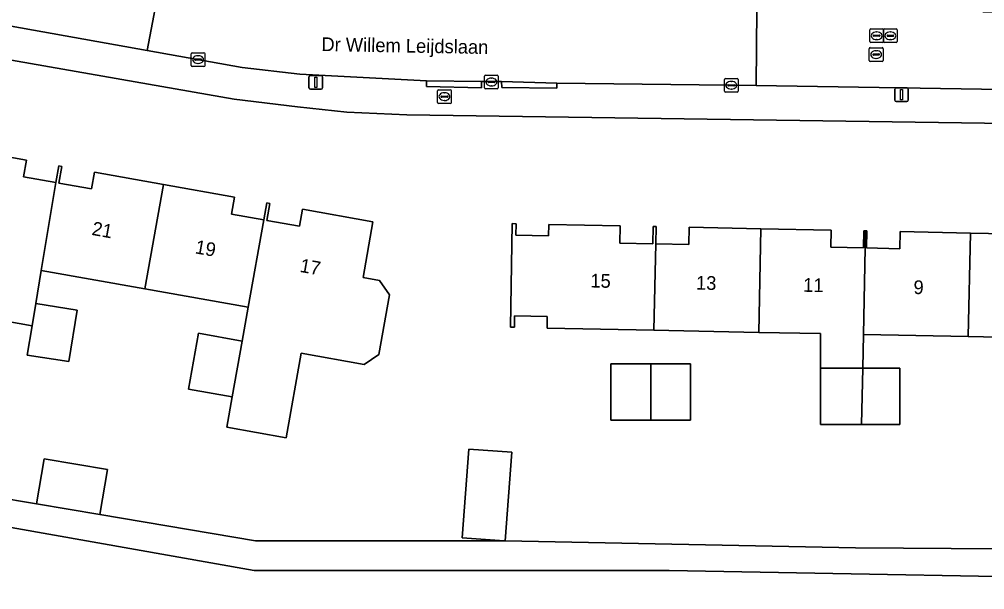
# Model space of a CAD drawing. Extents: x 163683 to 164494, y 382709 to 383872.
# Drawn here: x 164133.6 to 164204, y 383399 to 383440.6 of the extents above; entities that cross this region are included whole.
import ezdxf

# ---------------------------------------------------------------- set-up
doc = ezdxf.new("R2010")
doc.units = 0
for name, color, linetype in [('IMGEO_Brandkraan', 7, 'Continuous'), ('IMGEO_Erf', 7, 'Continuous'), ('IMGEO_Kolk', 7, 'Continuous'), ('IMGEO_Lichtmast', 7, 'Continuous'), ('IMGEO_Openbare_ruimte_label', 7, 'Continuous'), ('IMGEO_Pand', 7, 'Continuous'), ('IMGEO_Pand_nummerreeks', 7, 'Continuous'), ('IMGEO_Rijbaan_lokaal_open', 7, 'Continuous'), ('IMGEO_Rioolput', 7, 'Continuous'), ('IMGEO_Voetpad_open', 7, 'Continuous')]:
    doc.layers.add(name, color=color, linetype=linetype)

msp = doc.modelspace()

# ---------------------------------------------------------------- linework, layer by layer
at = {"layer": 'IMGEO_Brandkraan'}
for p, q in [((164164.1, 383434.552), (164164.1, 383435.404)), ((164164.175, 383435.478), (164165.027, 383435.478)), ((164164.588, 383435.258), (164164.613, 383435.258)), ((164165.101, 383435.404), (164165.101, 383434.552)), ((164165.027, 383434.478), (164164.175, 383434.478)), ((164164.359, 383434.972), (164164.359, 383434.984)), ((164164.797, 383434.935), (164164.399, 383434.935)), ((164164.402, 383435.021), (164164.8, 383435.021)), ((164164.611, 383434.698), (164164.586, 383434.698)), ((164164.843, 383434.984), (164164.843, 383434.972))]:
    msp.add_line(p, q, dxfattribs=at)
for points in [[(164164.1, 383434.552), (164164.1, 383435.404)], [(164164.175, 383435.478), (164165.027, 383435.478)], [(164165.101, 383435.404), (164165.101, 383434.552)], [(164165.027, 383434.478), (164164.175, 383434.478)]]:
    msp.add_lwpolyline(points, dxfattribs=at)
for centre, radius, start, end in [((164164.177, 383435.402), 0.0765, 91.55205, 178.44795), ((164164.177, 383435.402), 0.0765, 91.55205, 178.44795), ((164165.025, 383435.402), 0.0765, 1.55205, 88.44795), ((164165.025, 383435.402), 0.0765, 1.55205, 88.44795), ((164164.177, 383434.554), 0.0765, 181.55205, 268.44795), ((164164.177, 383434.554), 0.0765, 181.55205, 268.44795), ((164164.399, 383434.981), 0.0403, 85.87752, 175.75265), ((164164.396, 383434.971), 0.0366, 178.93798, 274.71019), ((164164.8, 383434.978), 0.043, 264.86636, 352.45326), ((164164.804, 383434.983), 0.0386, 1.73085, 96.63898), ((164165.025, 383434.554), 0.0765, 271.55205, 358.44795), ((164165.025, 383434.554), 0.0765, 271.55205, 358.44795)]:
    msp.add_arc(centre, radius, start, end, dxfattribs=at)
for centre, major_axis, ratio, start_param, end_param in [((164164.587, 383434.978), (-0.387, 0.002), 0.722429, 4.712389, 7.853982), ((164164.612, 383434.978), (-0.39, 0.002), 0.717154, 1.570796, 4.712389)]:
    msp.add_ellipse(centre, major_axis=major_axis, ratio=ratio, start_param=start_param, end_param=end_param, dxfattribs=at)
at = {"layer": 'IMGEO_Erf'}
for points in [[(164227.656, 383432.711), (164161.852, 383433.639), (164157.468, 383433.85), (164153.861, 383434.232), (164149.244, 383434.797), (164121.841, 383439.57), (164059.555, 383450.587)], [(164057.471, 383448.94), (164052.275, 383419.475), (164075.895, 383415.261), (164124.527, 383407.017), (164125.085, 383410.318), (164132.156, 383409.122), (164131.598, 383405.821), (164134.825, 383405.276), (164135.384, 383408.576), (164139.993, 383407.796), (164139.435, 383404.497), (164150.808, 383402.576), (164168.219, 383402.592), (164168.966, 383402.577), (164165.894, 383402.803), (164166.371, 383409.276), (164169.513, 383409.045), (164169.036, 383402.576), (164194.608, 383402.068), (164215.569, 383401.938)], [(164128.967, 383431.266), (164134.1, 383430.349), (164133.883, 383429.129), (164136.226, 383428.711), (164136.445, 383429.931), (164136.662, 383429.894), (164136.444, 383428.674), (164138.838, 383428.247), (164139.057, 383429.468), (164144.089, 383428.569), (164149.276, 383427.643), (164149.057, 383426.413), (164151.42, 383425.992), (164151.64, 383427.222), (164151.857, 383427.184), (164151.638, 383425.954), (164154.011, 383425.531), (164154.232, 383426.762), (164159.381, 383425.842), (164158.657, 383421.786), (164159.85, 383421.574), (164160.578, 383420.53), (164159.803, 383416.179), (164158.747, 383415.443), (164154.15, 383416.261), (164153.052, 383410.098), (164148.72, 383410.869), (164149.115, 383413.086), (164145.917, 383413.656), (164146.641, 383417.718), (164149.838, 383417.148), (164150.277, 383419.613), (164142.731, 383420.958), (164135.171, 383422.306), (164134.775, 383419.904), (164137.788, 383419.402), (164137.19, 383415.656), (164134.137, 383416.119), (164134.506, 383418.271), (164126.892, 383419.629)], [(164210.578, 383417.317), (164202.835, 383417.476), (164195.187, 383417.632), (164195.137, 383415.175), (164197.847, 383415.175), (164197.847, 383411.077), (164195.053, 383411.077), (164192.051, 383411.077), (164192.051, 383415.175), (164192.051, 383417.696), (164187.538, 383417.789), (164179.89, 383417.945), (164172.087, 383418.105), (164172.095, 383418.935), (164169.722, 383418.984), (164169.707, 383418.154), (164169.418, 383418.16), (164169.546, 383425.717), (164169.835, 383425.711), (164169.821, 383424.881), (164172.198, 383424.832), (164172.215, 383425.662), (164177.43, 383425.554), (164177.405, 383424.299), (164179.818, 383424.249), (164179.844, 383425.505), (164180.064, 383425.501), (164180.035, 383424.246), (164182.432, 383424.196), (164182.458, 383425.453), (164187.693, 383425.344), (164192.828, 383425.237), (164192.803, 383423.992), (164195.197, 383423.943), (164195.222, 383425.189), (164195.342, 383425.187), (164195.442, 383425.185), (164195.417, 383423.94), (164197.83, 383423.89), (164197.856, 383425.136), (164202.99, 383425.03), (164208.226, 383424.921)], [(164218.209, 383399.747), (164180.995, 383400.427), (164162.073, 383400.427), (164150.701, 383400.427), (164112.46, 383407.175), (164108.867, 383407.809), (164108.268, 383404.413), (164101.616, 383405.586), (164094.048, 383406.922), (164094.648, 383410.319), (164077.453, 383413.362), (164076.65, 383409.016), (164072.508, 383409.781), (164073.206, 383413.556), (164051.894, 383417.314), (164046.535, 383386.922), (164105.982, 383376.297), (164210.113, 383374.375)]]:
    msp.add_lwpolyline(points, dxfattribs=at)
msp.add_lwpolyline([(164179.652, 383411.39), (164176.754, 383411.39), (164176.754, 383415.488), (164179.652, 383415.488), (164182.55, 383415.488), (164182.55, 383411.39)], close=True, dxfattribs=at)
at = {"layer": 'IMGEO_Kolk'}
for p, q in [((164146.119, 383437.253), (164146.119, 383438.105)), ((164146.194, 383438.179), (164147.046, 383438.179)), ((164146.607, 383437.959), (164146.632, 383437.959)), ((164147.12, 383438.105), (164147.12, 383437.253)), ((164146.378, 383437.673), (164146.378, 383437.685)), ((164146.816, 383437.636), (164146.418, 383437.636)), ((164146.421, 383437.722), (164146.819, 383437.722)), ((164146.63, 383437.399), (164146.605, 383437.399)), ((164146.862, 383437.685), (164146.862, 383437.673)), ((164147.046, 383437.179), (164146.194, 383437.179)), ((164167.601, 383436.543), (164168.453, 383436.543)), ((164167.526, 383435.617), (164167.526, 383436.469)), ((164167.785, 383436.037), (164167.785, 383436.049)), ((164168.223, 383436), (164167.825, 383436)), ((164167.828, 383436.086), (164168.226, 383436.086)), ((164168.014, 383436.323), (164168.039, 383436.323)), ((164168.269, 383436.049), (164168.269, 383436.037)), ((164168.527, 383436.469), (164168.527, 383435.617)), ((164185.037, 383435.381), (164185.037, 383436.233)), ((164185.112, 383436.307), (164185.964, 383436.307)), ((164185.296, 383435.801), (164185.296, 383435.813)), ((164185.339, 383435.85), (164185.737, 383435.85)), ((164185.525, 383436.087), (164185.55, 383436.087)), ((164185.78, 383435.813), (164185.78, 383435.801)), ((164186.038, 383436.233), (164186.038, 383435.381)), ((164168.453, 383435.543), (164167.601, 383435.543)), ((164168.037, 383435.763), (164168.012, 383435.763)), ((164185.964, 383435.307), (164185.112, 383435.307)), ((164185.734, 383435.764), (164185.336, 383435.764)), ((164185.548, 383435.527), (164185.523, 383435.527))]:
    msp.add_line(p, q, dxfattribs=at)
for points in [[(164146.119, 383437.253), (164146.119, 383438.105)], [(164146.194, 383438.179), (164147.046, 383438.179)], [(164147.12, 383438.105), (164147.12, 383437.253)], [(164147.046, 383437.179), (164146.194, 383437.179)], [(164167.601, 383436.543), (164168.453, 383436.543)], [(164167.526, 383435.617), (164167.526, 383436.469)], [(164168.527, 383436.469), (164168.527, 383435.617)], [(164185.037, 383435.381), (164185.037, 383436.233)], [(164185.112, 383436.307), (164185.964, 383436.307)], [(164186.038, 383436.233), (164186.038, 383435.381)], [(164168.453, 383435.543), (164167.601, 383435.543)], [(164185.964, 383435.307), (164185.112, 383435.307)]]:
    msp.add_lwpolyline(points, dxfattribs=at)
for centre, radius, start, end in [((164146.196, 383438.103), 0.0765, 91.55205, 178.44795), ((164146.196, 383438.103), 0.0765, 91.55205, 178.44795), ((164147.044, 383438.103), 0.0765, 1.55205, 88.44795), ((164147.044, 383438.103), 0.0765, 1.55205, 88.44795), ((164146.196, 383437.255), 0.0765, 181.55205, 268.44795), ((164146.196, 383437.255), 0.0765, 181.55205, 268.44795), ((164146.418, 383437.682), 0.0403, 85.87752, 175.75265), ((164146.415, 383437.672), 0.0366, 178.93798, 274.71019), ((164146.819, 383437.679), 0.043, 264.86636, 352.45326), ((164146.823, 383437.684), 0.0386, 1.73085, 96.63898), ((164147.044, 383437.255), 0.0765, 271.55205, 358.44795), ((164147.044, 383437.255), 0.0765, 271.55205, 358.44795), ((164167.603, 383436.467), 0.0765, 91.55205, 178.44795), ((164167.603, 383436.467), 0.0765, 91.55205, 178.44795), ((164168.451, 383436.467), 0.0765, 1.55205, 88.44795), ((164168.451, 383436.467), 0.0765, 1.55205, 88.44795), ((164167.825, 383436.046), 0.0403, 85.87752, 175.75265), ((164167.822, 383436.036), 0.0366, 178.93798, 274.71019), ((164168.226, 383436.043), 0.043, 264.86636, 352.45326), ((164168.23, 383436.048), 0.0386, 1.73085, 96.63898), ((164185.114, 383436.231), 0.0765, 91.55205, 178.44795), ((164185.114, 383436.231), 0.0765, 91.55205, 178.44795), ((164185.336, 383435.81), 0.0403, 85.87752, 175.75265), ((164185.333, 383435.8), 0.0366, 178.93798, 274.71019), ((164185.737, 383435.807), 0.043, 264.86636, 352.45326), ((164185.741, 383435.812), 0.0386, 1.73085, 96.63898), ((164185.962, 383436.231), 0.0765, 1.55205, 88.44795), ((164185.962, 383436.231), 0.0765, 1.55205, 88.44795), ((164167.603, 383435.619), 0.0765, 181.55205, 268.44795), ((164167.603, 383435.619), 0.0765, 181.55205, 268.44795), ((164168.451, 383435.619), 0.0765, 271.55205, 358.44795), ((164168.451, 383435.619), 0.0765, 271.55205, 358.44795), ((164185.114, 383435.383), 0.0765, 181.55205, 268.44795), ((164185.114, 383435.383), 0.0765, 181.55205, 268.44795), ((164185.962, 383435.383), 0.0765, 271.55205, 358.44795), ((164185.962, 383435.383), 0.0765, 271.55205, 358.44795)]:
    msp.add_arc(centre, radius, start, end, dxfattribs=at)
for centre, major_axis, ratio, start_param, end_param in [((164146.606, 383437.679), (-0.387, 0.002), 0.722429, 4.712389, 7.853982), ((164146.631, 383437.679), (-0.39, 0.002), 0.717154, 1.570796, 4.712389), ((164168.013, 383436.043), (-0.387, 0.002), 0.722429, 4.712389, 7.853982), ((164168.038, 383436.043), (-0.39, 0.002), 0.717154, 1.570796, 4.712389), ((164185.524, 383435.807), (-0.387, 0.002), 0.722429, 4.712389, 7.853982), ((164185.549, 383435.807), (-0.39, 0.002), 0.717154, 1.570796, 4.712389)]:
    msp.add_ellipse(centre, major_axis=major_axis, ratio=ratio, start_param=start_param, end_param=end_param, dxfattribs=at)
at = {"layer": 'IMGEO_Lichtmast'}
for p, q in [((164154.811, 383436.519), (164155.601, 383436.519)), ((164155.601, 383436.519), (164154.811, 383436.519)), ((164154.711, 383435.619), (164154.711, 383436.419)), ((164154.711, 383436.419), (164154.711, 383435.619)), ((164155.701, 383436.419), (164155.701, 383435.619)), ((164155.701, 383435.619), (164155.701, 383436.419)), ((164155.601, 383435.519), (164154.811, 383435.519)), ((164154.811, 383435.519), (164155.601, 383435.519)), ((164197.467, 383434.711), (164197.467, 383435.511)), ((164197.467, 383435.511), (164197.467, 383434.711)), ((164197.567, 383435.611), (164198.357, 383435.611)), ((164198.357, 383435.611), (164197.567, 383435.611)), ((164198.457, 383435.511), (164198.457, 383434.711)), ((164198.457, 383434.711), (164198.457, 383435.511)), ((164198.357, 383434.611), (164197.567, 383434.611)), ((164197.567, 383434.611), (164198.357, 383434.611))]:
    msp.add_line(p, q, dxfattribs=at)
for points in [[(164155.131, 383436.394), (164155.281, 383436.394), (164155.281, 383435.644), (164155.131, 383435.644), (164155.131, 383436.394)], [(164197.887, 383435.486), (164198.037, 383435.486), (164198.037, 383434.736), (164197.887, 383434.736), (164197.887, 383435.486)]]:
    msp.add_lwpolyline(points, dxfattribs=at)
for centre, start, end in [((164154.811, 383436.419), 90, 180), ((164154.811, 383436.419), 90, 180), ((164155.601, 383436.419), 0, 90), ((164155.601, 383436.419), 360, 90), ((164154.811, 383435.619), 180, 270), ((164154.811, 383435.619), 180, 270), ((164155.601, 383435.619), 270, 0), ((164155.601, 383435.619), 270, 0), ((164197.567, 383435.511), 90, 180), ((164197.567, 383435.511), 90, 180), ((164198.357, 383435.511), 0, 90), ((164198.357, 383435.511), 360, 90), ((164197.567, 383434.711), 180, 270), ((164197.567, 383434.711), 180, 270), ((164198.357, 383434.711), 270, 0), ((164198.357, 383434.711), 270, 0)]:
    msp.add_arc(centre, 0.1, start, end, dxfattribs=at)
at = {"layer": 'IMGEO_Pand'}
for points in [[(164136.226, 383428.711), (164133.883, 383429.129), (164134.1, 383430.349), (164128.967, 383431.266), (164127.61, 383423.655), (164126.892, 383419.629), (164134.506, 383418.271), (164134.775, 383419.904), (164135.171, 383422.306)], [(164136.226, 383428.711), (164135.171, 383422.306), (164142.731, 383420.958), (164144.089, 383428.569), (164139.057, 383429.468), (164138.838, 383428.247), (164136.444, 383428.674), (164136.662, 383429.894), (164136.445, 383429.931)], [(164150.277, 383419.613), (164151.42, 383425.992), (164149.057, 383426.413), (164149.276, 383427.643), (164144.089, 383428.569), (164142.731, 383420.958)], [(164160.578, 383420.53), (164159.85, 383421.574), (164158.657, 383421.786), (164159.381, 383425.842), (164154.232, 383426.762), (164154.011, 383425.531), (164151.638, 383425.954), (164151.857, 383427.184), (164151.64, 383427.222), (164151.42, 383425.992), (164150.277, 383419.613), (164149.838, 383417.148), (164149.115, 383413.086), (164148.72, 383410.869), (164153.052, 383410.098), (164154.15, 383416.261), (164158.747, 383415.443), (164159.803, 383416.179)], [(164180.035, 383424.246), (164180.064, 383425.501), (164179.844, 383425.505), (164179.818, 383424.249), (164177.405, 383424.299), (164177.43, 383425.554), (164172.215, 383425.662), (164172.198, 383424.832), (164169.821, 383424.881), (164169.835, 383425.711), (164169.546, 383425.717), (164169.418, 383418.16), (164169.707, 383418.154), (164169.722, 383418.984), (164172.095, 383418.935), (164172.087, 383418.105), (164179.89, 383417.945)], [(164187.693, 383425.344), (164182.458, 383425.453), (164182.432, 383424.196), (164180.035, 383424.246), (164179.89, 383417.945), (164187.538, 383417.789)], [(164195.187, 383417.632), (164195.342, 383425.187), (164195.222, 383425.189), (164195.197, 383423.943), (164192.803, 383423.992), (164192.828, 383425.237), (164187.693, 383425.344), (164187.538, 383417.789), (164192.051, 383417.696), (164192.051, 383415.175), (164195.137, 383415.175)], [(164195.187, 383417.632), (164202.835, 383417.476), (164202.99, 383425.03), (164197.856, 383425.136), (164197.83, 383423.89), (164195.417, 383423.94), (164195.442, 383425.185), (164195.342, 383425.187)], [(164210.621, 383424.873), (164210.594, 383423.627), (164208.2, 383423.675), (164208.226, 383424.921), (164202.99, 383425.03), (164202.835, 383417.476), (164210.578, 383417.317), (164210.73, 383424.87)], [(164137.788, 383419.402), (164134.775, 383419.904), (164134.506, 383418.271), (164134.137, 383416.119), (164137.19, 383415.656)], [(164149.838, 383417.148), (164146.641, 383417.718), (164145.917, 383413.656), (164149.115, 383413.086)], [(164179.652, 383411.39), (164179.652, 383415.488), (164176.754, 383415.488), (164176.754, 383411.39)], [(164179.652, 383411.39), (164182.55, 383411.39), (164182.55, 383415.488), (164179.652, 383415.488)], [(164195.053, 383411.077), (164195.137, 383415.175), (164192.051, 383415.175), (164192.051, 383411.077)], [(164195.053, 383411.077), (164197.847, 383411.077), (164197.847, 383415.175), (164195.137, 383415.175)], [(164169.513, 383409.045), (164166.371, 383409.276), (164165.894, 383402.803), (164168.966, 383402.577), (164169.036, 383402.576)], [(164134.825, 383405.276), (164139.435, 383404.497), (164139.993, 383407.796), (164135.384, 383408.576)]]:
    msp.add_lwpolyline(points, close=True, dxfattribs=at)
at = {"layer": 'IMGEO_Rijbaan_lokaal_open'}
for points in [[(164125.683, 383447.13), (164123.332, 383447.475), (164122.347, 383442.019), (164142.909, 383438.334), (164143.938, 383443.868), (164141.593, 383444.304)], [(164189.818, 383441.31), (164187.4, 383441.347), (164187.361, 383435.783), (164206.797, 383435.477), (164207.11, 383441.075), (164203.903, 383441.138)]]:
    msp.add_lwpolyline(points, dxfattribs=at)
msp.add_lwpolyline([(164163.3, 383436.138), (164167.31, 383436.08), (164168.774, 383436.076), (164172.813, 383435.951), (164187.361, 383435.783), (164187.4, 383441.347), (164168.137, 383441.639), (164157.865, 383441.878), (164154.333, 383442.182), (164150.93, 383442.666), (164143.938, 383443.868), (164142.909, 383438.334), (164149.832, 383437.111), (164154.039, 383436.604)], close=True, dxfattribs=at)
at = {"layer": 'IMGEO_Rioolput'}
for p, q in [((164195.648, 383438.992), (164195.648, 383439.844)), ((164195.723, 383439.918), (164196.575, 383439.918)), ((164195.907, 383439.412), (164195.907, 383439.424)), ((164196.345, 383439.375), (164195.947, 383439.375)), ((164195.95, 383439.461), (164196.348, 383439.461)), ((164196.136, 383439.698), (164196.161, 383439.698)), ((164196.391, 383439.424), (164196.391, 383439.412)), ((164196.646, 383438.991), (164196.646, 383439.843)), ((164196.649, 383439.844), (164196.649, 383438.992)), ((164196.721, 383439.917), (164197.573, 383439.917)), ((164196.905, 383439.411), (164196.905, 383439.423)), ((164197.343, 383439.374), (164196.945, 383439.374)), ((164196.948, 383439.46), (164197.346, 383439.46)), ((164197.134, 383439.697), (164197.159, 383439.697)), ((164197.389, 383439.423), (164197.389, 383439.411)), ((164197.647, 383439.843), (164197.647, 383438.991)), ((164196.575, 383438.918), (164195.723, 383438.918)), ((164196.159, 383439.138), (164196.134, 383439.138)), ((164197.573, 383438.917), (164196.721, 383438.917)), ((164197.157, 383439.137), (164197.132, 383439.137)), ((164195.611, 383437.622), (164195.611, 383438.474)), ((164195.686, 383438.548), (164196.538, 383438.548)), ((164195.87, 383438.042), (164195.87, 383438.054)), ((164196.308, 383438.005), (164195.91, 383438.005)), ((164195.913, 383438.091), (164196.311, 383438.091)), ((164196.099, 383438.328), (164196.124, 383438.328)), ((164196.354, 383438.054), (164196.354, 383438.042)), ((164196.612, 383438.474), (164196.612, 383437.622)), ((164196.538, 383437.548), (164195.686, 383437.548)), ((164196.122, 383437.768), (164196.097, 383437.768))]:
    msp.add_line(p, q, dxfattribs=at)
for points in [[(164195.648, 383438.992), (164195.648, 383439.844)], [(164195.723, 383439.918), (164196.575, 383439.918)], [(164196.646, 383438.991), (164196.646, 383439.843)], [(164196.649, 383439.844), (164196.649, 383438.992)], [(164196.721, 383439.917), (164197.573, 383439.917)], [(164197.647, 383439.843), (164197.647, 383438.991)], [(164196.575, 383438.918), (164195.723, 383438.918)], [(164197.573, 383438.917), (164196.721, 383438.917)], [(164195.611, 383437.622), (164195.611, 383438.474)], [(164195.686, 383438.548), (164196.538, 383438.548)], [(164196.612, 383438.474), (164196.612, 383437.622)], [(164196.538, 383437.548), (164195.686, 383437.548)]]:
    msp.add_lwpolyline(points, dxfattribs=at)
for centre, radius, start, end in [((164195.725, 383439.842), 0.0765, 91.55205, 178.44795), ((164195.725, 383439.842), 0.0765, 91.55205, 178.44795), ((164195.947, 383439.421), 0.0403, 85.87752, 175.75265), ((164195.944, 383439.411), 0.0366, 178.93798, 274.71019), ((164196.348, 383439.418), 0.043, 264.86636, 352.45326), ((164196.352, 383439.423), 0.0386, 1.73085, 96.63898), ((164196.573, 383439.842), 0.0765, 1.55205, 88.44795), ((164196.573, 383439.842), 0.0765, 1.55205, 88.44795), ((164196.723, 383439.841), 0.0765, 91.55205, 178.44795), ((164196.723, 383439.841), 0.0765, 91.55205, 178.44795), ((164196.945, 383439.42), 0.0403, 85.87752, 175.75265), ((164196.942, 383439.41), 0.0366, 178.93798, 274.71019), ((164197.346, 383439.417), 0.043, 264.86636, 352.45326), ((164197.35, 383439.422), 0.0386, 1.73085, 96.63898), ((164197.571, 383439.841), 0.0765, 1.55205, 88.44795), ((164197.571, 383439.841), 0.0765, 1.55205, 88.44795), ((164195.725, 383438.994), 0.0765, 181.55205, 268.44795), ((164195.725, 383438.994), 0.0765, 181.55205, 268.44795), ((164196.573, 383438.994), 0.0765, 271.55205, 358.44795), ((164196.573, 383438.994), 0.0765, 271.55205, 358.44795), ((164196.723, 383438.993), 0.0765, 181.55205, 268.44795), ((164196.723, 383438.993), 0.0765, 181.55205, 268.44795), ((164197.571, 383438.993), 0.0765, 271.55205, 358.44795), ((164197.571, 383438.993), 0.0765, 271.55205, 358.44795), ((164195.688, 383438.472), 0.0765, 91.55205, 178.44795), ((164195.688, 383438.472), 0.0765, 91.55205, 178.44795), ((164195.91, 383438.051), 0.0403, 85.87752, 175.75265), ((164195.907, 383438.041), 0.0366, 178.93798, 274.71019), ((164196.311, 383438.048), 0.043, 264.86636, 352.45326), ((164196.315, 383438.053), 0.0386, 1.73085, 96.63898), ((164196.536, 383438.472), 0.0765, 1.55205, 88.44795), ((164196.536, 383438.472), 0.0765, 1.55205, 88.44795), ((164195.688, 383437.624), 0.0765, 181.55205, 268.44795), ((164195.688, 383437.624), 0.0765, 181.55205, 268.44795), ((164196.536, 383437.624), 0.0765, 271.55205, 358.44795), ((164196.536, 383437.624), 0.0765, 271.55205, 358.44795)]:
    msp.add_arc(centre, radius, start, end, dxfattribs=at)
for centre, major_axis, ratio, start_param, end_param in [((164196.135, 383439.418), (-0.387, 0.002), 0.722429, 4.712389, 7.853982), ((164196.16, 383439.418), (-0.39, 0.002), 0.717154, 1.570796, 4.712389), ((164197.133, 383439.417), (-0.387, 0.002), 0.722429, 4.712389, 7.853982), ((164197.158, 383439.417), (-0.39, 0.002), 0.717154, 1.570796, 4.712389), ((164196.098, 383438.048), (-0.387, 0.002), 0.722429, 4.712389, 7.853982), ((164196.123, 383438.048), (-0.39, 0.002), 0.717154, 1.570796, 4.712389)]:
    msp.add_ellipse(centre, major_axis=major_axis, ratio=ratio, start_param=start_param, end_param=end_param, dxfattribs=at)
at = {"layer": 'IMGEO_Voetpad_open'}
for points in [[(164058.017, 383451.925), (164059.555, 383450.587), (164121.841, 383439.57), (164149.244, 383434.797), (164153.861, 383434.232), (164157.468, 383433.85), (164161.852, 383433.639), (164227.656, 383432.711)], [(164259.718, 383424.884), (164258.002, 383425.657), (164243.164, 383431.842), (164240.214, 383432.955), (164236.578, 383434.087), (164230.44, 383435.128), (164206.797, 383435.477), (164187.361, 383435.783), (164172.813, 383435.951), (164172.812, 383435.587), (164168.787, 383435.645), (164168.774, 383436.076), (164167.31, 383436.08), (164167.313, 383435.62), (164163.3, 383435.723), (164163.3, 383436.138), (164154.039, 383436.604), (164149.832, 383437.111), (164142.909, 383438.334), (164122.347, 383442.019)], [(164215.569, 383401.938), (164194.608, 383402.068), (164169.036, 383402.576), (164168.966, 383402.577), (164168.219, 383402.592), (164150.808, 383402.576), (164139.435, 383404.497), (164134.825, 383405.276), (164131.598, 383405.821), (164124.527, 383407.017), (164075.895, 383415.261), (164052.275, 383419.475), (164051.894, 383417.314), (164073.206, 383413.556), (164073.311, 383414.127), (164077.453, 383413.362), (164094.648, 383410.319), (164102.236, 383408.979), (164108.867, 383407.809), (164112.46, 383407.175), (164150.701, 383400.427), (164162.073, 383400.427), (164180.995, 383400.427), (164218.209, 383399.747)]]:
    msp.add_lwpolyline(points, dxfattribs=at)
for points in [[(164167.31, 383436.08), (164163.3, 383436.138), (164163.3, 383435.723), (164167.313, 383435.62)], [(164172.813, 383435.951), (164168.774, 383436.076), (164168.787, 383435.645), (164172.812, 383435.587)]]:
    msp.add_lwpolyline(points, close=True, dxfattribs=at)

# ---------------------------------------------------------------- texts
at = {"layer": 'IMGEO_Openbare_ruimte_label'}
msp.add_text('Dr Willem Leijdslaan', height=1, rotation=358.96879, dxfattribs=at).set_placement((164155.61, 383438.305))
at = {"layer": 'IMGEO_Pand_nummerreeks'}
for s, rotation, p in [('21', 349.88781, (164138.809, 383424.899)), ('19', 349.88781, (164146.348, 383423.555)), ('17', 349.89302, (164153.996, 383422.202)), ('15', 358.8369, (164175.242, 383421.064)), ('13', 358.8369, (164182.951, 383420.908)), ('11', 358.83708, (164190.774, 383420.748)), ('9', 358.83708, (164198.829, 383420.585))]:
    msp.add_text(s, height=1, rotation=rotation, dxfattribs=at).set_placement(p)

doc.saveas('drawing.dxf')
